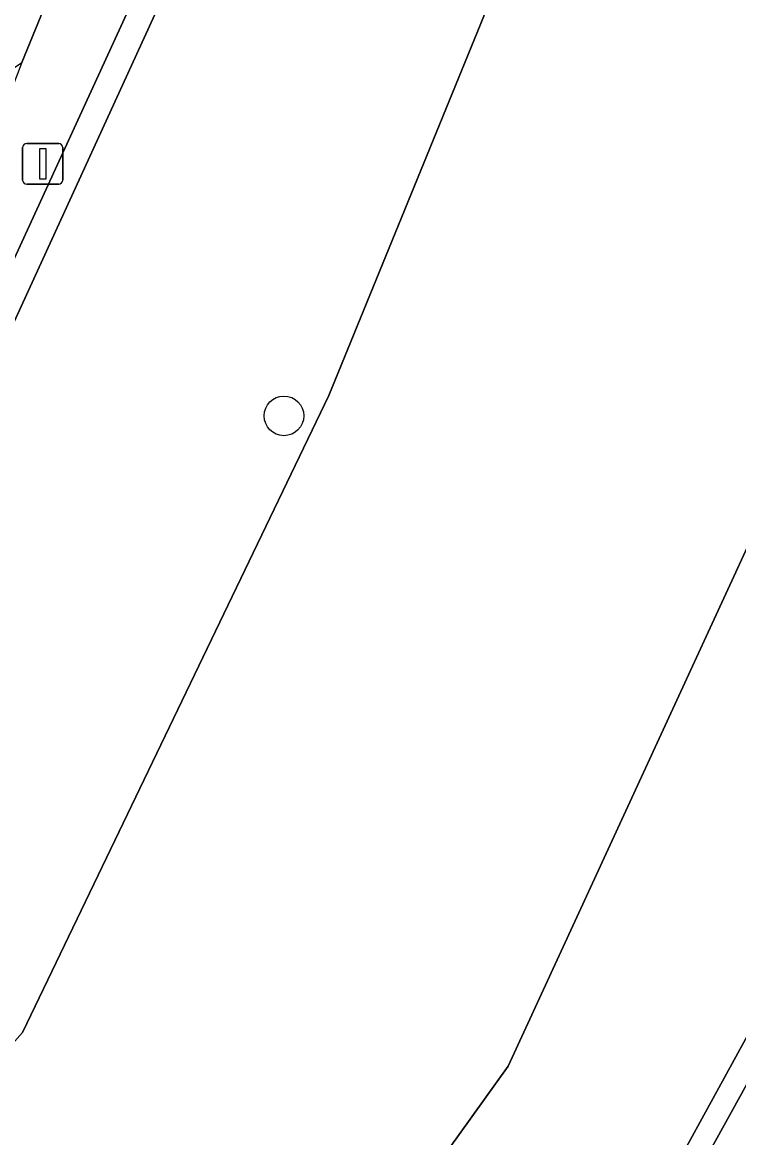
# Model space of a CAD drawing. Extents: x 161087 to 161926, y 382572 to 383873.
# Drawn here: x 161736.47 to 161754.14, y 382955.25 to 382982.75 of the extents above; entities that cross this region are included whole.
import ezdxf

# ---------------------------------------------------------------- set-up
doc = ezdxf.new("R2010")
doc.units = 0
for name, color, linetype in [('IMGEO_Boom', 7, 'Continuous'), ('IMGEO_Groenvoorziening', 7, 'Continuous'), ('IMGEO_Lichtmast', 7, 'Continuous'), ('IMGEO_Muur', 7, 'Continuous'), ('IMGEO_Voetpad_open', 7, 'Continuous'), ('IMGEO_Walbescherming', 7, 'Continuous'), ('IMGEO_Waterloop', 7, 'Continuous')]:
    doc.layers.add(name, color=color, linetype=linetype)

msp = doc.modelspace()

# ---------------------------------------------------------------- linework, layer by layer
at = {"layer": 'IMGEO_Boom'}
msp.add_circle((161742.922, 382973.049), 0.489, dxfattribs=at)
at = {"layer": 'IMGEO_Groenvoorziening'}
for points in [[(161764.784, 383024.938), (161761.545, 383027.521), (161758.426, 383029.994), (161740.45, 382984.512), (161731.348, 382964.654), (161727.347, 382959.466), (161726.694, 382957.106), (161693.352, 382924.798), (161684.407, 382919.024), (161684.56, 382918.709), (161702.106, 382924.334), (161705.33, 382926.507), (161708.818, 382929.281), (161712.224, 382935.704), (161730.015, 382950.57), (161736.475, 382957.843), (161744.027, 382973.55), (161757.459, 383006.424)], [(161730.52, 382977.756), (161736.46, 382981.759), (161739.215, 382988.479), (161746.557, 383006.929), (161753.87, 383025.593), (161747.477, 383019.703), (161745.252, 383014.216), (161742.9, 383008.325)], [(161779.031, 383002.768), (161780.109, 383012.719), (161780.093, 383012.732), (161779.375, 383013.304), (161774.216, 383017.418), (161760.107, 382982.304), (161748.448, 382957.016), (161735.623, 382939.154), (161726.255, 382930.782), (161722.28, 382927.406), (161706.531, 382916.376), (161695.98, 382909.588), (161693.156, 382907.863), (161690.678, 382906.133), (161692.813, 382901.743), (161694.905, 382897.444), (161724.049, 382922.13), (161735.799, 382926.263), (161738.292, 382928.48)]]:
    msp.add_lwpolyline(points, close=True, dxfattribs=at)
at = {"layer": 'IMGEO_Lichtmast'}
for p, q in [((161736.477, 382978.862), (161736.477, 382979.662)), ((161736.477, 382979.662), (161736.477, 382978.862)), ((161736.577, 382979.762), (161737.367, 382979.762)), ((161737.367, 382979.762), (161736.577, 382979.762)), ((161737.467, 382979.662), (161737.467, 382978.862)), ((161737.467, 382978.862), (161737.467, 382979.662)), ((161737.367, 382978.762), (161736.577, 382978.762)), ((161736.577, 382978.762), (161737.367, 382978.762))]:
    msp.add_line(p, q, dxfattribs=at)
msp.add_lwpolyline([(161736.897, 382979.637), (161737.047, 382979.637), (161737.047, 382978.887), (161736.897, 382978.887), (161736.897, 382979.637)], dxfattribs=at)
for centre, start, end in [((161736.577, 382979.662), 90, 180), ((161736.577, 382979.662), 90, 180), ((161737.367, 382979.662), 0, 90), ((161737.367, 382979.662), 360, 90), ((161736.577, 382978.862), 180, 270), ((161736.577, 382978.862), 180, 270), ((161737.367, 382978.862), 270, 0), ((161737.367, 382978.862), 270, 0)]:
    msp.add_arc(centre, 0.1, start, end, dxfattribs=at)
at = {"layer": 'IMGEO_Muur'}
for points in [[(161740.681, 382986.664), (161739.867, 382984.771), (161730.734, 382964.893), (161726.799, 382959.834), (161726.106, 382957.452), (161692.853, 382925.234), (161684.124, 382919.605), (161684.007, 382919.846), (161683.751, 382919.765), (161684.3, 382918.626), (161684.56, 382918.709), (161684.407, 382919.024), (161693.352, 382924.798), (161726.694, 382957.106), (161727.347, 382959.466), (161731.348, 382964.654), (161740.45, 382984.512), (161758.426, 383029.994), (161757.921, 383030.385)], [(161719.394, 382917.386), (161721.683, 382919.323), (161724.38, 382921.606), (161736.217, 382925.716), (161739.061, 382928.267), (161739.114, 382928.366), (161749.772, 382948.32), (161764.889, 382975.647), (161779.559, 383002.535), (161780.48, 383012.423), (161780.109, 383012.719), (161779.031, 383002.768), (161738.292, 382928.48), (161735.799, 382926.263), (161724.049, 382922.13), (161694.905, 382897.444), (161692.813, 382901.743), (161692.506, 382901.594), (161692.628, 382901.342), (161693.006, 382900.556), (161694.929, 382896.679), (161698.579, 382899.768)]]:
    msp.add_lwpolyline(points, close=True, dxfattribs=at)
at = {"layer": 'IMGEO_Voetpad_open'}
for points in [[(161692.853, 382925.234), (161726.106, 382957.452), (161726.799, 382959.834), (161730.734, 382964.893), (161739.867, 382984.771), (161740.681, 382986.664), (161757.921, 383030.385)], [(161784.98, 383014.355), (161781.826, 383017.01), (161780.093, 383012.732), (161780.109, 383012.719), (161780.48, 383012.423), (161779.559, 383002.535), (161764.889, 382975.647), (161749.772, 382948.32), (161739.114, 382928.366), (161739.061, 382928.267), (161736.217, 382925.716), (161724.38, 382921.606), (161721.683, 382919.323), (161722.786, 382918.055), (161720.52, 382916.114), (161719.394, 382917.386), (161698.579, 382899.768), (161699.567, 382898.624), (161695.623, 382895.286), (161697.348, 382891.796), (161705.064, 382898.281), (161711.79, 382903.898)], [(161746.557, 383006.929), (161739.215, 382988.479), (161736.46, 382981.759), (161736.2, 382981.092), (161733.826, 382975.297), (161734.042, 382975.175), (161730.313, 382967.732), (161730.554, 382967.627), (161729.404, 382965.435), (161728.111, 382963.342), (161725.616, 382959.902), (161725.511, 382960.056), (161720.259, 382956.518), (161707.418, 382944.406)]]:
    msp.add_lwpolyline(points, dxfattribs=at)
at = {"layer": 'IMGEO_Walbescherming'}
for points in [[(161684.56, 382918.709), (161702.106, 382924.334), (161705.33, 382926.507), (161708.818, 382929.281), (161712.224, 382935.704), (161730.015, 382950.57), (161736.475, 382957.843), (161744.027, 382973.55), (161757.459, 383006.424), (161764.784, 383024.938)], [(161774.216, 383017.418), (161760.107, 382982.304), (161748.448, 382957.016), (161735.623, 382939.154), (161722.28, 382927.406), (161706.531, 382916.376), (161695.98, 382909.588), (161693.156, 382907.863), (161690.678, 382906.133)]]:
    msp.add_lwpolyline(points, dxfattribs=at)
at = {"layer": 'IMGEO_Waterloop'}
for points in [[(161657.159, 382893.749), (161664.2, 382895.285), (161670.194, 382897.122), (161679.954, 382900.706), (161690.678, 382906.133), (161693.156, 382907.863), (161695.98, 382909.588), (161706.531, 382916.376), (161722.28, 382927.406), (161726.255, 382930.782), (161735.623, 382939.154), (161748.448, 382957.016), (161760.107, 382982.304), (161774.216, 383017.418), (161774.349, 383017.679), (161775.315, 383019.573), (161776.357, 383021.615), (161776.473, 383021.844), (161778.334, 383025.491), (161778.45, 383025.718), (161778.56, 383025.934), (161771.435, 383031.567), (161829.761, 383155.16)], [(161768.16, 383034.068), (161766.686, 383030.084), (161766.594, 383029.834), (161765.618, 383027.194), (161764.889, 383025.222), (161764.784, 383024.938), (161757.459, 383006.424), (161744.027, 382973.55), (161736.475, 382957.843), (161730.015, 382950.57), (161712.224, 382935.704), (161708.818, 382929.281), (161705.33, 382926.507), (161702.106, 382924.334), (161684.56, 382918.709), (161684.3, 382918.626), (161679.531, 382916.561), (161676.869, 382915.408), (161673.789, 382914.075), (161673.522, 382913.959), (161660.102, 382908.373)]]:
    msp.add_lwpolyline(points, dxfattribs=at)

doc.saveas('drawing.dxf')
